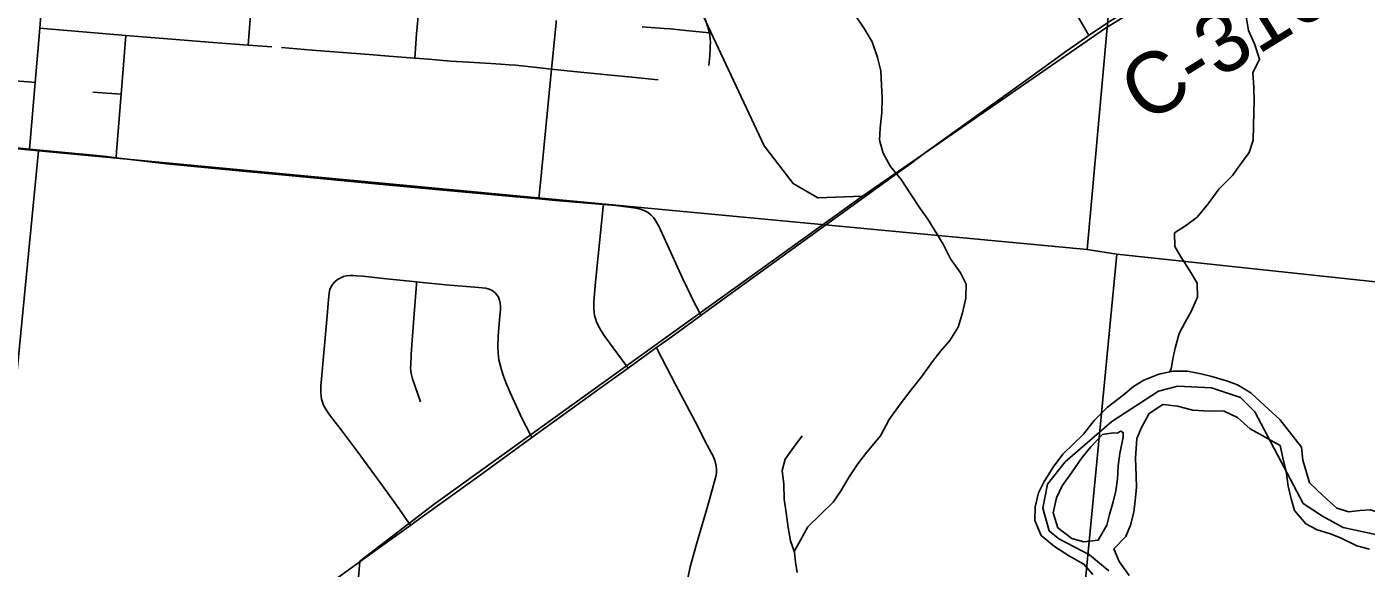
# Model space of a CAD drawing. Extents: x 0 to 1134, y 0 to 440.
# Drawn here: x 835.473 to 836.716, y 359.553 to 360.056 of the extents above; entities that cross this region are included whole.
import ezdxf

# ---------------------------------------------------------------- set-up
doc = ezdxf.new("R2010")
doc.units = 0
for name, color, linetype in [('GM_X_County_Road', 7, 'Continuous'), ('GM_X_County_Road_Text', 7, 'Continuous'), ('GM_X_Major_River', 7, 'Continuous'), ('GM_X_Minor_River', 7, 'Continuous'), ('GM_X_Rail_Line', 7, 'Continuous'), ('GM_X_Section', 7, 'Continuous'), ('GM_X_Township', 7, 'Continuous'), ('GM_X_Township_Road', 7, 'Continuous')]:
    doc.layers.add(name, color=color, linetype=linetype)

msp = doc.modelspace()

# ---------------------------------------------------------------- linework, layer by layer
at = {"layer": 'GM_X_County_Road'}
for points in [[(836.4584, 360.0478), (836.4609, 360.0496), (836.4791, 360.0615), (836.5239, 360.0893), (836.5582, 360.1105), (836.5978, 360.135), (836.6164, 360.1462), (836.6257, 360.152)], [(836.2927, 359.9287), (836.3018, 359.9355), (836.3068, 359.9392), (836.3978, 360.0045), (836.438, 360.0335), (836.4584, 360.0478)], [(836.0983, 359.7878), (836.1335, 359.8134), (836.214, 359.8716), (836.2844, 359.9226), (836.2927, 359.9287)], [(836.0573, 359.7581), (836.0707, 359.7678), (836.0983, 359.7878)], [(836.0309, 359.7391), (836.038, 359.7442), (836.0573, 359.7581)], [(835.8292, 359.5931), (835.8344, 359.5969), (835.8923, 359.6388), (835.9415, 359.6745), (835.9703, 359.6953), (836.0027, 359.7189), (836.0309, 359.7391)], [(835.6174, 359.4378), (835.634, 359.4506), (835.6585, 359.4692), (835.6858, 359.4897), (835.7109, 359.508), (835.7991, 359.5715), (835.8292, 359.5931)]]:
    msp.add_lwpolyline(points, dxfattribs=at)
at = {"layer": 'GM_X_Major_River'}
for points in [[(836.6556, 359.6657), (836.6356, 359.6914), (836.6215, 359.7039), (836.6085, 359.7161), (836.5962, 359.7236), (836.5861, 359.7273), (836.5725, 359.7311), (836.5623, 359.7336), (836.5498, 359.7362), (836.5365, 359.7362), (836.5232, 359.7335), (836.5093, 359.7278), (836.4997, 359.722), (836.49, 359.7139), (836.4756, 359.7029), (836.4631, 359.6903), (836.4533, 359.6777)], [(836.6359, 359.6673), (836.608, 359.6826), (836.5962, 359.6932), (836.5838, 359.6989), (836.5648, 359.6994), (836.5549, 359.7), (836.5406, 359.7038), (836.527, 359.7053), (836.5142, 359.6969), (836.507, 359.6838), (836.5029, 359.6737)], [(836.4533, 359.6777), (836.4341, 359.6591), (836.4251, 359.6472), (836.4164, 359.6333), (836.4116, 359.6232), (836.4086, 359.6104), (836.4083, 359.5975), (836.414, 359.5836), (836.4263, 359.5735), (836.4404, 359.5644), (836.4536, 359.5572), (836.462, 359.5475)], [(836.4711, 359.6775), (836.4601, 359.666), (836.4519, 359.6556), (836.4421, 359.6418), (836.4334, 359.6299), (836.4282, 359.6186), (836.4252, 359.6046), (836.4294, 359.5909), (836.4424, 359.581), (836.4537, 359.5777), (836.467, 359.5793), (836.475, 359.5931), (836.4775, 359.6033), (836.4808, 359.615), (836.4834, 359.6252), (836.4848, 359.6358), (836.4855, 359.6483), (836.4869, 359.6597), (836.4901, 359.6748)], [(836.4901, 359.6748), (836.4902, 359.679), (836.4887, 359.6801), (836.4875, 359.6805), (836.4848, 359.6787), (836.481, 359.679), (836.4711, 359.6775)], [(836.5029, 359.6737), (836.5016, 359.6555), (836.5023, 359.6391), (836.5024, 359.6281), (836.5014, 359.616), (836.5, 359.6054), (836.497, 359.5933), (836.4926, 359.5828), (836.4816, 359.5713), (836.4863, 359.5594), (836.4958, 359.5466)], [(836.8003, 359.6722), (836.7999, 359.6525), (836.7978, 359.6423), (836.7948, 359.6299), (836.7922, 359.6178), (836.7885, 359.6053), (836.7791, 359.5946), (836.7661, 359.5926), (836.7552, 359.5952), (836.7443, 359.5985), (836.7307, 359.6041), (836.7194, 359.6075), (836.7096, 359.6069), (836.6996, 359.6057), (836.6883, 359.609), (836.6754, 359.6207), (836.6631, 359.6324), (836.6603, 359.642), (836.6568, 359.6535), (836.6556, 359.6657)], [(836.7185, 359.571), (836.7068, 359.574), (836.6922, 359.5812), (836.6824, 359.5852), (836.67, 359.589), (836.6595, 359.5945), (836.6492, 359.607), (836.646, 359.6177), (836.6433, 359.6295), (836.6414, 359.6429), (836.6383, 359.6558), (836.6359, 359.6673)]]:
    msp.add_lwpolyline(points, dxfattribs=at)
at = {"layer": 'GM_X_Minor_River'}
for points in [[(836.265, 359.6762), (836.2731, 359.6913), (836.2832, 359.7056), (836.2936, 359.7188), (836.3032, 359.7308), (836.3132, 359.7451), (836.3209, 359.7549), (836.3294, 359.7646), (836.3372, 359.777), (836.3411, 359.7903), (836.3443, 359.8039), (836.3445, 359.8168), (836.3393, 359.8275), (836.33, 359.8405), (836.3233, 359.8539), (836.3174, 359.8635), (836.3088, 359.8772), (836.3017, 359.8872), (836.2928, 359.9006), (836.2843, 359.914), (836.2742, 359.9262), (836.2675, 359.9385), (836.2642, 359.9507), (836.2648, 359.9617), (836.2661, 359.9761), (836.2666, 359.9897), (836.266, 360.0015), (836.2654, 360.0148), (836.2622, 360.0274), (836.2574, 360.0418), (836.25, 360.0541), (836.2414, 360.0667)], [(836.5331, 359.7355), (836.5346, 359.7381), (836.5363, 359.7476), (836.5383, 359.7574), (836.5422, 359.771), (836.5477, 359.7816), (836.5531, 359.7914), (836.559, 359.805), (836.5587, 359.8179), (836.5521, 359.8294), (836.5435, 359.8424), (836.5379, 359.8519), (836.5377, 359.8645), (836.548, 359.8712), (836.5587, 359.879), (836.5691, 359.8914), (836.5788, 359.905), (836.5915, 359.9177), (836.5984, 359.9275), (836.6069, 359.9391), (836.6108, 359.9505), (836.6112, 359.977), (836.6117, 359.9865), (836.6114, 359.9994), (836.6105, 360.0131), (836.6167, 360.0256), (836.6119, 360.04), (836.6064, 360.0522), (836.6043, 360.0652)], [(836.1876, 359.5493), (836.1862, 359.5588), (836.1852, 359.5683), (836.1816, 359.5786), (836.1795, 359.5911), (836.1774, 359.6048), (836.1757, 359.6174), (836.1752, 359.6314), (836.1738, 359.644), (836.1766, 359.6545), (836.1844, 359.6654), (836.1923, 359.6763)], [(836.185, 359.5689), (836.1907, 359.5792), (836.1977, 359.5916), (836.2093, 359.6032), (836.2212, 359.6145), (836.2278, 359.6246), (836.2359, 359.6382), (836.244, 359.6502), (836.2522, 359.6611), (836.265, 359.6762)]]:
    msp.add_lwpolyline(points, dxfattribs=at)
at = {"layer": 'GM_X_Rail_Line'}
for points in [[(835.7904, 363.3266), (835.7699, 363.1589), (835.7681, 363.1149), (835.6314, 361.8021), (835.6314, 361.7761), (835.8042, 361.0563), (835.8509, 360.9009), (835.8827, 360.797), (835.9376, 360.719), (835.9557, 360.6699), (835.9442, 360.5995), (835.9366, 360.5495), (835.9422, 360.4709), (835.947, 360.3932), (836.1571, 359.9453), (836.1839, 359.9102), (836.207, 359.8971), (836.2484, 359.8987)], [(836.2484, 359.8987), (836.4737, 360.0545), (836.8961, 360.3143), (837.1477, 360.5217), (837.2503, 360.5989), (837.3703, 360.682), (837.4559, 360.737), (837.6488, 360.8541), (837.8041, 360.9469), (837.8854, 360.994), (838.2343, 361.1415), (838.6187, 361.2463), (838.9046, 361.2586), (838.9722, 361.246), (839.0457, 361.2318), (839.1496, 361.2259), (839.2509, 361.2446), (839.3511, 361.2632), (839.494, 361.2889), (839.8268, 361.3583), (841.1445, 361.6094), (841.7312, 361.712), (841.7847, 361.7229)], [(835.6854, 357.9157), (835.6599, 357.9456), (835.6202, 357.9922), (835.5711, 358.0731), (835.5653, 358.1164), (835.5971, 358.1569), (835.6664, 358.1973), (835.7299, 358.2522), (835.7645, 358.3157), (835.7732, 358.3822), (835.7617, 358.4053), (835.6895, 358.4371), (835.782, 359.5598), (835.8511, 359.6127), (836.2484, 359.8987)]]:
    msp.add_lwpolyline(points, dxfattribs=at)
at = {"layer": 'GM_X_Section'}
for points in [[(835.5363, 360.9569), (836.5471, 360.8508), (836.4567, 359.8492), (835.4839, 359.9407), (835.4522, 359.9439)], [(836.5471, 360.8508), (837.5447, 360.7451), (837.4412, 359.7425), (836.4843, 359.8446), (836.4567, 359.8492)], [(835.4839, 359.9407), (836.4567, 359.8492), (836.4843, 359.8446), (836.3886, 358.8521), (835.3867, 358.9434)], [(836.4843, 359.8446), (837.4412, 359.7425), (837.5184, 359.736), (837.4241, 358.7547), (836.3886, 358.8521)]]:
    msp.add_lwpolyline(points, close=True, dxfattribs=at)
at = {"layer": 'GM_X_Township'}
for points in [[(836.4767, 359.5508), (836.4682, 359.5579), (836.4588, 359.5657), (836.4305, 359.5806), (836.4215, 359.5881), (836.4156, 359.6089), (836.42, 359.6313), (836.4364, 359.6521), (836.4796, 359.6894), (836.5228, 359.7177), (836.5407, 359.7222), (836.572, 359.7207), (836.5989, 359.7117), (836.6123, 359.6984), (836.657, 359.6134), (836.6749, 359.6015), (836.6942, 359.5911), (836.7285, 359.5837)], [(836.7285, 359.5837), (836.6942, 359.5911), (836.6749, 359.6015), (836.657, 359.6134), (836.6123, 359.6984), (836.5989, 359.7117), (836.572, 359.7207), (836.5407, 359.7222), (836.5228, 359.7177), (836.4796, 359.6894), (836.4364, 359.6521), (836.42, 359.6313), (836.4156, 359.6089), (836.4215, 359.5881), (836.4305, 359.5806), (836.4588, 359.5657), (836.4682, 359.5579), (836.4767, 359.5508)]]:
    msp.add_lwpolyline(points, dxfattribs=at)
at = {"layer": 'GM_X_Township_Road'}
for p, q in [((835.4851, 360.0546), (835.4938, 360.164)), ((835.4809, 360.0041), (835.4851, 360.0546)), ((835.4851, 360.0546), (835.565, 360.0477)), ((835.5607, 359.9932), (835.565, 360.0477)), ((835.6784, 360.0387), (835.7005, 360.0372)), ((835.5342, 359.9951), (835.5607, 359.9932))]:
    msp.add_line(p, q, dxfattribs=at)
for points in [[(835.6784, 360.0387), (835.6805, 360.067), (835.6824, 360.0938)], [(836.1065, 360.0501), (836.1056, 360.0534), (836.104, 360.0584), (836.1031, 360.0609), (836.1017, 360.0645), (836.0996, 360.0687), (836.0917, 360.0842), (836.0897, 360.0878), (836.0877, 360.0907), (836.0854, 360.0932), (836.0839, 360.0943), (836.0822, 360.0954), (836.0809, 360.096)], [(835.833, 360.0267), (835.8347, 360.0491), (835.8367, 360.072)], [(835.9598, 360.0164), (835.9601, 360.0194), (835.964, 360.0595), (835.9642, 360.0615)], [(836.0439, 360.0557), (836.052, 360.0551), (836.0644, 360.0543), (836.0703, 360.0538), (836.0844, 360.0523), (836.1065, 360.0501)], [(836.4584, 360.0478), (836.4556, 360.0527), (836.4478, 360.0658)], [(835.565, 360.0477), (835.5921, 360.0454), (835.6418, 360.0414), (835.6784, 360.0387)], [(836.1059, 360.0197), (836.1066, 360.029), (836.107, 360.0351), (836.1071, 360.0377), (836.1072, 360.0413), (836.1071, 360.0448), (836.1068, 360.0474), (836.1065, 360.0501)], [(835.7094, 360.0364), (835.7379, 360.0341), (835.7623, 360.0323), (835.7908, 360.0301), (835.8089, 360.0286), (835.833, 360.0267)], [(835.833, 360.0267), (835.8457, 360.0256), (835.8662, 360.024), (835.8832, 360.0229), (835.9036, 360.0216), (835.9128, 360.021), (835.9204, 360.0205), (835.9268, 360.0201), (835.9462, 360.0179), (835.9598, 360.0164)], [(835.4809, 360.0041), (835.4748, 360.0046), (835.426, 360.008)], [(835.9481, 359.896), (835.9485, 359.8996), (835.9496, 359.9112), (835.9598, 360.0164)], [(835.9598, 360.0164), (835.9743, 360.0149), (836.0087, 360.0115), (836.0343, 360.009), (836.0587, 360.0066)], [(835.4757, 359.9423), (835.4763, 359.9493), (835.4809, 360.0041)], [(835.556, 359.9343), (835.5564, 359.9397), (835.5607, 359.9932)], [(835.3138, 359.9572), (835.3221, 359.9564), (835.39, 359.9503), (835.4362, 359.9461), (835.4757, 359.9423)], [(835.4757, 359.9423), (835.4887, 359.9411), (835.5349, 359.9366), (835.5473, 359.9353), (835.556, 359.9343)], [(835.556, 359.9343), (835.6027, 359.9287), (835.6797, 359.9212), (835.6935, 359.9199)], [(835.6935, 359.9199), (835.8062, 359.9092), (835.8558, 359.9046), (835.8864, 359.9018), (835.9235, 359.8982), (835.9481, 359.896)], [(835.9481, 359.896), (835.9636, 359.8946), (836.0081, 359.8908)], [(836.0309, 359.7391), (836.0257, 359.7461), (836.0093, 359.7684), (836.0059, 359.7735), (836.0029, 359.7791), (836.0017, 359.7819), (836.0006, 359.7849), (835.9998, 359.7879), (835.9993, 359.791), (835.9991, 359.7942), (835.9991, 359.8004), (836.0004, 359.8158), (836.0032, 359.8433), (836.0078, 359.8887), (836.0081, 359.8908)], [(836.0081, 359.8908), (836.0194, 359.8899), (836.0317, 359.8885), (836.0379, 359.8875), (836.041, 359.8869), (836.0441, 359.886), (836.047, 359.8848), (836.0498, 359.8832), (836.0523, 359.8811), (836.0544, 359.8787), (836.0563, 359.8761), (836.0594, 359.8706), (836.0735, 359.8395), (836.0813, 359.8226), (836.0934, 359.7975), (836.0948, 359.7948), (836.0983, 359.7878)], [(835.8292, 359.5931), (835.8267, 359.5966), (835.816, 359.6118), (835.8016, 359.632), (835.7794, 359.6618), (835.7646, 359.6817), (835.7571, 359.6915), (835.7533, 359.6966), (835.7499, 359.7017), (835.7483, 359.7046), (835.7473, 359.7074), (835.7466, 359.7103), (835.746, 359.7131), (835.7458, 359.7162), (835.7459, 359.7224), (835.7489, 359.7565), (835.7514, 359.7842), (835.753, 359.8024), (835.7535, 359.8088), (835.7538, 359.8105), (835.7542, 359.8119), (835.7555, 359.8148), (835.757, 359.817), (835.7589, 359.8191), (835.7614, 359.8212), (835.7643, 359.8228), (835.7668, 359.8239), (835.7697, 359.8245), (835.7727, 359.8249), (835.7759, 359.8249), (835.7789, 359.8248), (835.7849, 359.8243), (835.8068, 359.822), (835.8347, 359.819)], [(835.8384, 359.7077), (835.8309, 359.729), (835.8298, 359.7329), (835.8293, 359.736), (835.8291, 359.7395), (835.8292, 359.7422), (835.8297, 359.7515), (835.8302, 359.7607), (835.8321, 359.7853), (835.8345, 359.8169), (835.8347, 359.819)], [(835.8347, 359.819), (835.8371, 359.8187), (835.8618, 359.8164), (835.8925, 359.8139), (835.8988, 359.8131), (835.9019, 359.8122), (835.9047, 359.8109), (835.9071, 359.8093), (835.9091, 359.8071), (835.9106, 359.8047), (835.9115, 359.802), (835.9122, 359.7992), (835.9125, 359.7962), (835.9125, 359.7932), (835.9117, 359.784), (835.9104, 359.7685), (835.9101, 359.7592), (835.9103, 359.7529), (835.911, 359.7466), (835.9133, 359.7375), (835.9152, 359.7316), (835.9174, 359.7257), (835.9235, 359.7115), (835.9326, 359.6918), (835.9399, 359.6776), (835.9415, 359.6745)], [(836.0859, 359.5424), (836.0885, 359.5547), (836.0942, 359.5757), (836.1047, 359.6115), (836.1099, 359.6295), (836.1123, 359.6385), (836.1129, 359.6417), (836.113, 359.6449), (836.1127, 359.6481), (836.1119, 359.6512), (836.1109, 359.6543), (836.1097, 359.6572), (836.1083, 359.66), (836.1025, 359.671), (836.0955, 359.6849), (836.0751, 359.7232), (836.0666, 359.7398), (836.0583, 359.756), (836.0573, 359.7581)]]:
    msp.add_lwpolyline(points, dxfattribs=at)

# ---------------------------------------------------------------- texts
at = {"layer": 'GM_X_County_Road_Text'}
msp.add_text('C-316', height=0.05682, rotation=31.718, dxfattribs=at).set_placement((836.5109, 359.965))

doc.saveas('drawing.dxf')
